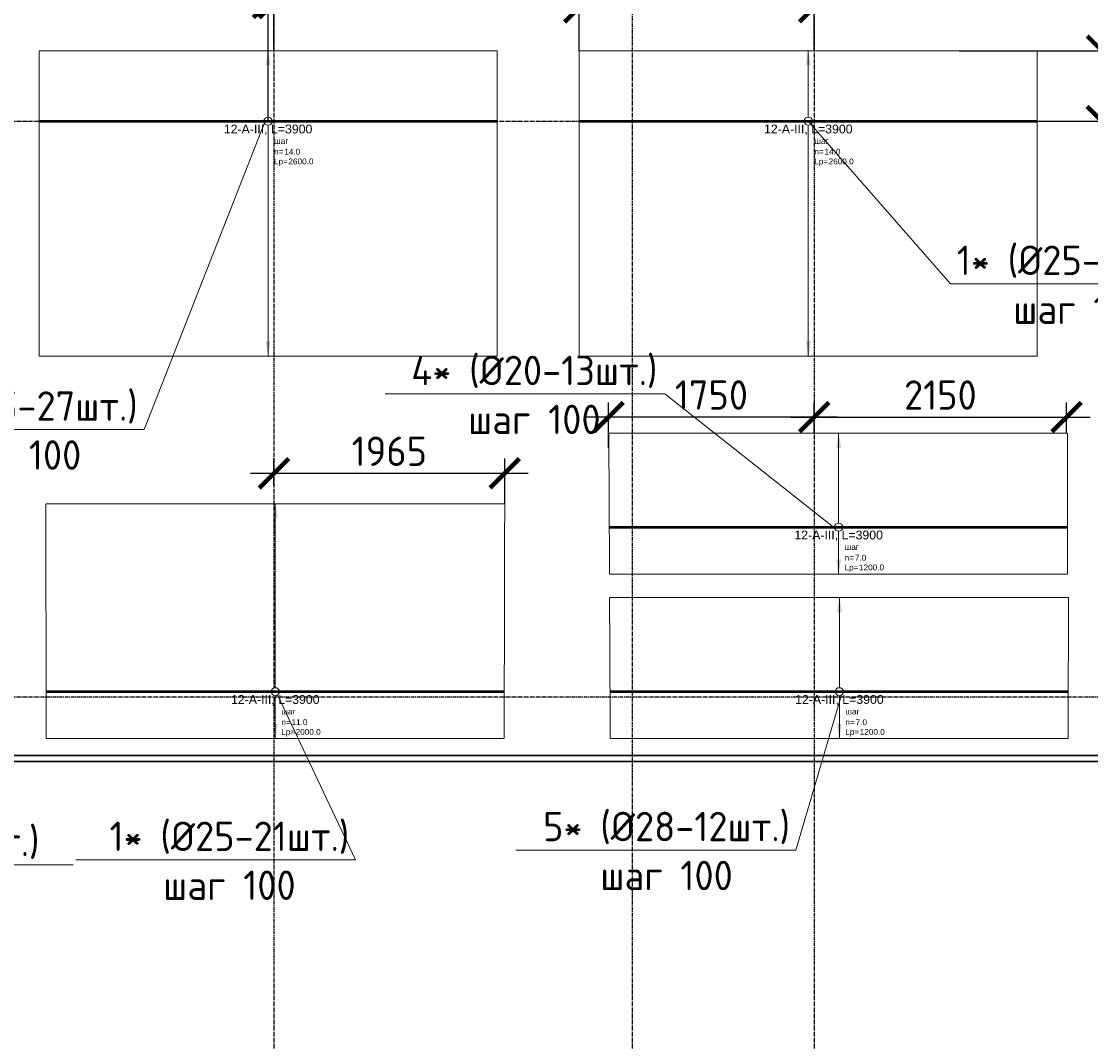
# Model space of a CAD drawing. Header units: millimetres. Extents: x -93479 to 1057970, y -66333 to 172656.
# Tile 315 of 473: x 560417 to 569522, y 32467 to 41151. Entities that reach past the tile are written whole.
import ezdxf
from ezdxf import colors
from ezdxf.entities.mleader import LeaderData, LeaderLine
from ezdxf.enums import TextEntityAlignment as Align
from ezdxf.math import Vec2, Vec3

# ---------------------------------------------------------------- set-up
doc = ezdxf.new("R2010")
doc.units = ezdxf.units.MM
doc.set_wipeout_variables(frame=1)
for name, pattern in [('01 Штриховая _4 мм_', [6, 3.5, -2.5]), ('______5', [1100, 800, -100, 100, -100]), ('GOST2.303 4', [7, 5, -2, 0]), ('осевая', [50.8, 31.75, -6.35, 6.35, -6.35])]:
    doc.linetypes.add(name, pattern=pattern)
for name, color, linetype, lineweight in [('0 Фундамент', 5, 'Continuous', 30), ('АрмСтер', 2, 'Continuous', 50), ('контур распр. стерхней', 2, 'GOST2.303 4', 20), ('Оси', 40, '______5', 18), ('подоснова', 151, 'Continuous', 5), ('РАЗМЕРЫ', 7, 'Continuous', 9)]:
    doc.layers.add(name, color=color, linetype=linetype, lineweight=lineweight)
doc.layers.add('АрмСтер_атрибуты', color=2, linetype='Continuous', lineweight=0, plot=False)
doc.styles.add('GOST-2.304_Type-B', font='GOST_Common.ttf')
doc.styles.get("Standard").update_dxf_attribs({"font": 'arial.ttf'})
doc.styles.add('Аннотативный', font='arial.ttf')
doc.dimstyles.new('СПДС', dxfattribs={"dimscale": 100, "dimtxt": 2.5, "dimasz": 2.5, "dimexe": 1.25, "dimexo": 0, "dimtad": 1, "dimdec": 0, "dimtxsty": 'GOST-2.304_Type-B', "dimblk": 'ARCHTICK', "dimcen": 2.5, "dimdle": 2, "dimadec": 0, "dimazin": 2, "dimtfac": 0.75, "dimtdec": 0, "dimtmove": 1, "dimatfit": 3, "dimfxl": 1, "dimtolj": 1, "dimarcsym": 1})

# ---------------------------------------------------------------- blocks, each defined once
blk = doc.blocks.new('оси')
at = {"layer": 'Оси', "color": 7, "linetype": 'осевая', "lineweight": 25, "transparency": 33554687}
for p, q in [((21513.5, 151.4), (21513.5, -36280.2)), ((24563.5, 151.4), (24563.5, -36280.2)), ((26113.5, 151.4), (26113.5, -36280.2)), ((-11815.1, -15106.9), (53620.6, -15106.9)), ((-11815.1, -20006.9), (53620.6, -20006.9)), ((-11416.6, -20506.9), (53620.6, -20506.9))]:
    blk.add_line(p, q, dxfattribs=at)
blk = doc.blocks.new('*U534')
at = {"layer": 'РАЗМЕРЫ'}
for p, q in [((112.5, 600), (-112.5, 600)), ((112.5, -2000), (-112.5, -2000))]:
    blk.add_line(p, q, dxfattribs=at)
at = {"layer": 'РАЗМЕРЫ', "ltscale": 15}
blk.add_line((0, -2000), (0, 600), dxfattribs=at)
at = {"layer": 'РАЗМЕРЫ'}
for points in [[(0, 600), (20.9, 474.8), (-20.9, 474.8)], [(0, -2000), (20.9, -1874.8), (-20.9, -1874.8)]]:
    blk.add_solid(points, dxfattribs=at)
at = {"layer": 'АрмСтер_атрибуты', "color": 215, "ltscale": 15, "style": 'Аннотативный'}
for s, p in [('шаг', (51.4, -194.2)), ('n=', (51.4, -285.1)), ('Lр=', (50.2, -367.8))]:
    blk.add_text(s, height=50, dxfattribs=at).set_placement(p)
at = {"layer": 'АрмСтер_атрибуты', "style": 'Аннотативный', "flags": 8}
blk.add_attdef('ПОЗ', (110, 29.6), '', height=75, dxfattribs=at)
at = {"layer": 'АрмСтер_атрибуты', "color": 215, "style": 'Аннотативный'}
for tag, p, flags in [('ШАГ', (190.9, -194.2), 10), ('КОЛ', (138, -285.1), 8), ('ШИРИНА', (172.9, -367.8), 8)]:
    blk.add_attdef(tag, p, '', height=50, dxfattribs=dict(at, flags=flags))
at = {"layer": 'АрмСтер_атрибуты', "flags": 9}
for tag, p in [('МАССА', (-1521, -1010.5)), ('ОБОЗНАЧЕНИЕ', (-1521, -1124.4))]:
    blk.add_attdef(tag, p, '', height=75, dxfattribs=at)
at = {"linetype": 'Continuous', "lineweight": 0}
blk.add_wipeout([(35, 0), (28.3, 20.6), (10.8, 33.3), (-10.8, 33.3), (-28.3, 20.6), (-35, 0), (-28.3, -20.6), (-10.8, -33.3), (10.8, -33.3), (28.3, -20.6)], dxfattribs=at)
at = {"color": 0, "linetype": 'ByBlock', "lineweight": -2, "ltscale": 100}
blk.add_line((-1950, 0), (1950, 0), dxfattribs=at)
at = {"layer": 'РАЗМЕРЫ'}
blk.add_circle((0, 0), 35, dxfattribs=at)
at = {"layer": 'АрмСтер_атрибуты', "style": 'Аннотативный', "flags": 8}
blk.add_attdef('НАИМЕНОВАНИЕ', text='', height=75, dxfattribs=at).set_placement((0, -29.3), align=Align.TOP_CENTER)
blk = doc.blocks.new('_None')
blk = doc.blocks.new('*U542')
at = {"layer": 'РАЗМЕРЫ'}
for p, q in [((112.5, 800), (-112.5, 800)), ((112.5, -400), (-112.5, -400))]:
    blk.add_line(p, q, dxfattribs=at)
at = {"layer": 'РАЗМЕРЫ', "ltscale": 15}
blk.add_line((0, -400), (0, 800), dxfattribs=at)
at = {"layer": 'РАЗМЕРЫ'}
for points in [[(0, 800), (20.9, 674.8), (-20.9, 674.8)], [(0, -400), (20.9, -274.8), (-20.9, -274.8)]]:
    blk.add_solid(points, dxfattribs=at)
at = {"layer": 'АрмСтер_атрибуты', "color": 215, "ltscale": 15, "style": 'Аннотативный'}
for s, p in [('шаг', (51.4, -194.2)), ('n=', (51.4, -285.1)), ('Lр=', (50.2, -367.8))]:
    blk.add_text(s, height=50, dxfattribs=at).set_placement(p)
at = {"layer": 'АрмСтер_атрибуты', "style": 'Аннотативный', "flags": 8}
blk.add_attdef('ПОЗ', (110, 29.6), '', height=75, dxfattribs=at)
at = {"layer": 'АрмСтер_атрибуты', "flags": 9}
for tag, p in [('МАССА', (-1521, -210.5)), ('ОБОЗНАЧЕНИЕ', (-1521, -324.4))]:
    blk.add_attdef(tag, p, '', height=75, dxfattribs=at)
at = {"layer": 'АрмСтер_атрибуты', "color": 215, "style": 'Аннотативный'}
for tag, p, flags in [('ШАГ', (190.9, -194.2), 10), ('КОЛ', (138, -285.1), 8), ('ШИРИНА', (172.9, -367.8), 8)]:
    blk.add_attdef(tag, p, '', height=50, dxfattribs=dict(at, flags=flags))
at = {"linetype": 'Continuous', "lineweight": 0}
blk.add_wipeout([(35, 0), (28.3, 20.6), (10.8, 33.3), (-10.8, 33.3), (-28.3, 20.6), (-35, 0), (-28.3, -20.6), (-10.8, -33.3), (10.8, -33.3), (28.3, -20.6)], dxfattribs=at)
at = {"color": 0, "linetype": 'ByBlock', "lineweight": -2, "ltscale": 100}
blk.add_line((-1950, 0), (1950, 0), dxfattribs=at)
at = {"layer": 'РАЗМЕРЫ'}
blk.add_circle((0, 0), 35, dxfattribs=at)
at = {"layer": 'АрмСтер_атрибуты', "style": 'Аннотативный', "flags": 8}
blk.add_attdef('НАИМЕНОВАНИЕ', text='', height=75, dxfattribs=at).set_placement((0, -29.3), align=Align.TOP_CENTER)
blk = doc.blocks.new('*U543')
at = {"layer": 'РАЗМЕРЫ'}
for p, q in [((112.5, 1600), (-112.5, 1600)), ((112.5, -400), (-112.5, -400))]:
    blk.add_line(p, q, dxfattribs=at)
at = {"layer": 'РАЗМЕРЫ', "ltscale": 15}
blk.add_line((0, -400), (0, 1600), dxfattribs=at)
at = {"layer": 'РАЗМЕРЫ'}
for points in [[(0, 1600), (20.9, 1474.8), (-20.9, 1474.8)], [(0, -400), (20.9, -274.8), (-20.9, -274.8)]]:
    blk.add_solid(points, dxfattribs=at)
at = {"layer": 'АрмСтер_атрибуты', "color": 215, "ltscale": 15, "style": 'Аннотативный'}
for s, p in [('шаг', (51.4, -194.2)), ('n=', (51.4, -285.1)), ('Lр=', (50.2, -367.8))]:
    blk.add_text(s, height=50, dxfattribs=at).set_placement(p)
at = {"layer": 'АрмСтер_атрибуты', "style": 'Аннотативный', "flags": 8}
blk.add_attdef('ПОЗ', (110, 29.6), '', height=75, dxfattribs=at)
at = {"layer": 'АрмСтер_атрибуты', "flags": 9}
for tag, p in [('МАССА', (-1521, -210.5)), ('ОБОЗНАЧЕНИЕ', (-1521, -324.4))]:
    blk.add_attdef(tag, p, '', height=75, dxfattribs=at)
at = {"layer": 'АрмСтер_атрибуты', "color": 215, "style": 'Аннотативный'}
for tag, p, flags in [('ШАГ', (190.9, -194.2), 10), ('КОЛ', (138, -285.1), 8), ('ШИРИНА', (172.9, -367.8), 8)]:
    blk.add_attdef(tag, p, '', height=50, dxfattribs=dict(at, flags=flags))
at = {"linetype": 'Continuous', "lineweight": 0}
blk.add_wipeout([(35, 0), (28.3, 20.6), (10.8, 33.3), (-10.8, 33.3), (-28.3, 20.6), (-35, 0), (-28.3, -20.6), (-10.8, -33.3), (10.8, -33.3), (28.3, -20.6)], dxfattribs=at)
at = {"color": 0, "linetype": 'ByBlock', "lineweight": -2, "ltscale": 100}
blk.add_line((-1950, 0), (1950, 0), dxfattribs=at)
at = {"layer": 'РАЗМЕРЫ'}
blk.add_circle((0, 0), 35, dxfattribs=at)
at = {"layer": 'АрмСтер_атрибуты', "style": 'Аннотативный', "flags": 8}
blk.add_attdef('НАИМЕНОВАНИЕ', text='', height=75, dxfattribs=at).set_placement((0, -29.3), align=Align.TOP_CENTER)
blk = doc.blocks.new('_ArchTick')
at = {"color": 0, "linetype": 'ByBlock', "const_width": 0.15}
blk.add_lwpolyline([(-0.5, -0.5), (0.5, 0.5)], dxfattribs=at)
blk = doc.blocks.new('*D612')
at = {"layer": 'DEFPOINTS', "color": 0, "ltscale": 100, "transparency": 16777216}
for p in [(562568.1, 41307.8), (562568.1, 40902.1), (562518.1, 40302.1)]:
    blk.add_point(p, dxfattribs=at)
at = {"layer": 'РАЗМЕРЫ', "color": 0, "lineweight": -2, "transparency": 16777216}
for p, q in [((562646.3, 41651.6), (562543.1, 41307.8)), ((563071.6, 41651.6), (562646.3, 41651.6)), ((562518.1, 40302.1), (562518.1, 41432.8)), ((562568.1, 40902.1), (562568.1, 41432.8)), ((562318.1, 41307.8), (562768.1, 41307.8))]:
    blk.add_line(p, q, dxfattribs=at)
at = {"layer": 'РАЗМЕРЫ', "color": 0, "lineweight": -2, "ltscale": 100, "transparency": 16777216, "xscale": 250, "yscale": 250, "zscale": 250}
blk.add_blockref('_ArchTick', (562518.1, 41307.8), dxfattribs=at)
at = {"layer": 'РАЗМЕРЫ', "color": 0, "lineweight": -2, "ltscale": 100, "transparency": 16777216, "xscale": 250, "yscale": 250, "zscale": 250, "rotation": 180}
blk.add_blockref('_ArchTick', (562568.1, 41307.8), dxfattribs=at)
at = {"layer": 'РАЗМЕРЫ', "color": 0, "ltscale": 100, "transparency": 16777216, "insert": (562858.9, 41839.3), "char_height": 250, "attachment_point": 5, "style": 'GOST-2.304_Type-B'}
blk.add_mtext('\\A1;50', dxfattribs=at)
blk = doc.blocks.new('*D613')
at = {"layer": 'DEFPOINTS', "color": 0, "ltscale": 100, "transparency": 16777216}
for p in [(565168.1, 41271.6), (565168.1, 40902.1), (567168.1, 40902.1)]:
    blk.add_point(p, dxfattribs=at)
at = {"layer": 'РАЗМЕРЫ', "color": 0, "lineweight": -2, "transparency": 16777216}
for p, q in [((565168.1, 40902.1), (565168.1, 41396.6)), ((567168.1, 40902.1), (567168.1, 41396.6)), ((567368.1, 41271.6), (564968.1, 41271.6))]:
    blk.add_line(p, q, dxfattribs=at)
at = {"layer": 'РАЗМЕРЫ', "color": 0, "lineweight": -2, "ltscale": 100, "transparency": 16777216, "xscale": 250, "yscale": 250, "zscale": 250, "rotation": 180}
blk.add_blockref('_ArchTick', (565168.1, 41271.6), dxfattribs=at)
at = {"layer": 'РАЗМЕРЫ', "color": 0, "lineweight": -2, "ltscale": 100, "transparency": 16777216, "xscale": 250, "yscale": 250, "zscale": 250}
blk.add_blockref('_ArchTick', (567168.1, 41271.6), dxfattribs=at)
at = {"layer": 'РАЗМЕРЫ', "color": 0, "ltscale": 100, "transparency": 16777216, "insert": (566168.1, 41459.2), "char_height": 250, "attachment_point": 5, "style": 'GOST-2.304_Type-B'}
blk.add_mtext('\\A1;2000', dxfattribs=at)
blk = doc.blocks.new('*D633')
at = {"layer": 'DEFPOINTS', "color": 0, "ltscale": 100, "transparency": 16777216}
for p in [(569317.7, 37783), (567168.1, 37645.9), (569317.7, 37645.9)]:
    blk.add_point(p, dxfattribs=at)
at = {"layer": 'РАЗМЕРЫ', "color": 0, "lineweight": -2, "transparency": 16777216}
for p, q in [((567168.1, 37645.9), (567168.1, 37908)), ((569317.7, 37645.9), (569317.7, 37908)), ((566968.1, 37783), (569517.7, 37783))]:
    blk.add_line(p, q, dxfattribs=at)
at = {"layer": 'РАЗМЕРЫ', "color": 0, "lineweight": -2, "ltscale": 100, "transparency": 16777216, "xscale": 250, "yscale": 250, "zscale": 250, "rotation": 180}
blk.add_blockref('_ArchTick', (567168.1, 37783), dxfattribs=at)
at = {"layer": 'РАЗМЕРЫ', "color": 0, "lineweight": -2, "ltscale": 100, "transparency": 16777216, "xscale": 250, "yscale": 250, "zscale": 250}
blk.add_blockref('_ArchTick', (569317.7, 37783), dxfattribs=at)
at = {"layer": 'РАЗМЕРЫ', "color": 0, "ltscale": 100, "transparency": 16777216, "insert": (568242.9, 37970.6), "char_height": 250, "attachment_point": 5, "style": 'GOST-2.304_Type-B'}
blk.add_mtext('\\A1;2150', dxfattribs=at)
blk = doc.blocks.new('*D573')
at = {"layer": 'DEFPOINTS', "color": 0, "ltscale": 100, "transparency": 16777216}
for p in [(565418.2, 37783), (567168.1, 37645.9), (565418.2, 37520.8)]:
    blk.add_point(p, dxfattribs=at)
at = {"layer": 'РАЗМЕРЫ', "color": 0, "lineweight": -2, "transparency": 16777216}
for p, q in [((565418.2, 37520.8), (565418.2, 37908)), ((567168.1, 37645.9), (567168.1, 37908)), ((567368.1, 37783), (565218.2, 37783))]:
    blk.add_line(p, q, dxfattribs=at)
at = {"layer": 'РАЗМЕРЫ', "color": 0, "lineweight": -2, "ltscale": 100, "transparency": 16777216, "xscale": 250, "yscale": 250, "zscale": 250, "rotation": 180}
blk.add_blockref('_ArchTick', (565418.2, 37783), dxfattribs=at)
at = {"layer": 'РАЗМЕРЫ', "color": 0, "lineweight": -2, "ltscale": 100, "transparency": 16777216, "xscale": 250, "yscale": 250, "zscale": 250}
blk.add_blockref('_ArchTick', (567168.1, 37783), dxfattribs=at)
at = {"layer": 'РАЗМЕРЫ', "color": 0, "ltscale": 100, "transparency": 16777216, "insert": (566293.2, 37970.8), "char_height": 250, "attachment_point": 5, "style": 'GOST-2.304_Type-B'}
blk.add_mtext('\\A1;1750', dxfattribs=at)
blk = doc.blocks.new('*D634')
at = {"layer": 'DEFPOINTS', "color": 0, "ltscale": 100, "transparency": 16777216}
for p in [(564533, 37304.5), (562568.1, 37200.7), (564533, 37045.9)]:
    blk.add_point(p, dxfattribs=at)
at = {"layer": 'РАЗМЕРЫ', "color": 0, "lineweight": -2, "transparency": 16777216}
for p, q in [((562568.1, 37200.7), (562568.1, 37429.5)), ((564533, 37045.9), (564533, 37429.5)), ((562368.1, 37304.5), (564733, 37304.5))]:
    blk.add_line(p, q, dxfattribs=at)
at = {"layer": 'РАЗМЕРЫ', "color": 0, "lineweight": -2, "ltscale": 100, "transparency": 16777216, "xscale": 250, "yscale": 250, "zscale": 250, "rotation": 180}
blk.add_blockref('_ArchTick', (562568.1, 37304.5), dxfattribs=at)
at = {"layer": 'РАЗМЕРЫ', "color": 0, "lineweight": -2, "ltscale": 100, "transparency": 16777216, "xscale": 250, "yscale": 250, "zscale": 250}
blk.add_blockref('_ArchTick', (564533, 37304.5), dxfattribs=at)
at = {"layer": 'РАЗМЕРЫ', "color": 0, "ltscale": 100, "transparency": 16777216, "insert": (563550.6, 37492.1), "char_height": 250, "attachment_point": 5, "style": 'GOST-2.304_Type-B'}
blk.add_mtext('\\A1;1965', dxfattribs=at)
blk = doc.blocks.new('*D1574')
at = {"layer": 'DEFPOINTS', "color": 0, "ltscale": 100, "transparency": 16777216}
for p in [(568401.9, 40902.1), (569617.8, 40902.1), (568401.9, 40302.1)]:
    blk.add_point(p, dxfattribs=at)
at = {"layer": 'РАЗМЕРЫ', "color": 0, "lineweight": -2, "transparency": 16777216}
for p, q in [((569617.8, 40102.1), (569617.8, 41102.1)), ((568401.9, 40902.1), (569742.8, 40902.1)), ((570212, 40423.9), (569617.8, 40602.1)), ((570212, 39823.4), (570212, 40423.9)), ((568401.9, 40302.1), (569742.8, 40302.1))]:
    blk.add_line(p, q, dxfattribs=at)
at = {"layer": 'РАЗМЕРЫ', "color": 0, "lineweight": -2, "ltscale": 100, "transparency": 16777216, "xscale": 250, "yscale": 250, "zscale": 250}
for p, rotation in [((569617.8, 40902.1), 90), ((569617.8, 40302.1), 270)]:
    blk.add_blockref('_ArchTick', p, dxfattribs=dict(at, rotation=rotation))
at = {"layer": 'РАЗМЕРЫ', "color": 0, "ltscale": 100, "transparency": 16777216, "insert": (570024.3, 40123.6), "char_height": 250, "attachment_point": 5, "rotation": 90, "style": 'GOST-2.304_Type-B'}
blk.add_mtext('\\A1;600', dxfattribs=at)

msp = doc.modelspace()

# ---------------------------------------------------------------- linework, layer by layer
at = {"layer": '0 Фундамент', "color": 7}
for points in [[(546548.5, 34902.1), (593068.3, 34902.1), (593068.3, 52302.1), (589118.3, 52302.1)], [(549368.3, 34852.1), (549368.3, 33402.1), (553568.3, 33402.1), (553568.3, 29902.1), (557468.3, 29902.1), (557468.3, 22752.1), (583068.3, 22752.1), (583068.3, 28902.1), (586668.3, 28902.1), (586668.3, 34852.1), (549368.3, 34852.1)]]:
    msp.add_lwpolyline(points, dxfattribs=at)
at = {"layer": 'контур распр. стерхней', "color": 7, "linetype": '01 Штриховая _4 мм_'}
for points in [[(564468.1, 38302.1), (560568.1, 38302.1), (560568.1, 40902.1), (564468.1, 40902.1)], [(569068.1, 38302.1), (565168.1, 38302.1), (565168.1, 40902.1), (569068.1, 40902.1)], [(569325.6, 36445.9), (565425.6, 36445.9), (565419.5, 37645.9), (569326.7, 37645.9)], [(564528.3, 35045.9), (560628.3, 35045.9), (560625.8, 37045.9), (564533, 37045.9)], [(569331.8, 35045.9), (565431.8, 35045.9), (565425.6, 36245.9), (569332.9, 36245.9)]]:
    msp.add_lwpolyline(points, close=True, dxfattribs=at)

# ---------------------------------------------------------------- block references
at = {"color": 7}
msp.add_blockref('оси', (541054.6, 55409), dxfattribs=at)

# ---------------------------------------------------------------- next in the draw order: block references
at = {"layer": 'АрмСтер', "color": 7, "ltscale": 15}
ref = msp.add_blockref('*U534', (562518.1, 40302.1), dxfattribs=at)
ref.add_attrib('НАИМЕНОВАНИЕ', '12-A-III, L=3900', dxfattribs={"layer": 'АрмСтер_атрибуты', "height": 75, "style": 'Аннотативный', "flags": 8}).set_placement((562518.1, 40272.8), align=Align.TOP_CENTER)
ref.add_attrib('КОЛ', '14.0', (562656.1, 40017), dxfattribs={"layer": 'АрмСтер_атрибуты', "color": 215, "height": 50, "style": 'Аннотативный', "flags": 8})
ref.add_attrib('ШИРИНА', '2600.0', (562691, 39934.3), dxfattribs={"layer": 'АрмСтер_атрибуты', "color": 215, "height": 50, "style": 'Аннотативный', "flags": 8})
ref = msp.add_blockref('*U534', (567118.1, 40302.1), dxfattribs=at)
ref.add_attrib('НАИМЕНОВАНИЕ', '12-A-III, L=3900', dxfattribs={"layer": 'АрмСтер_атрибуты', "height": 75, "style": 'Аннотативный', "flags": 8}).set_placement((567118.1, 40272.8), align=Align.TOP_CENTER)
ref.add_attrib('КОЛ', '14.0', (567256.1, 40017), dxfattribs={"layer": 'АрмСтер_атрибуты', "color": 215, "height": 50, "style": 'Аннотативный', "flags": 8})
ref.add_attrib('ШИРИНА', '2600.0', (567291, 39934.3), dxfattribs={"layer": 'АрмСтер_атрибуты', "color": 215, "height": 50, "style": 'Аннотативный', "flags": 8})
ref = msp.add_blockref('*U542', (567382.9, 35445.9), dxfattribs=at)
ref.add_attrib('НАИМЕНОВАНИЕ', '12-A-III, L=3900', dxfattribs={"layer": 'АрмСтер_атрибуты', "height": 75, "style": 'Аннотативный', "flags": 8}).set_placement((567382.9, 35416.6), align=Align.TOP_CENTER)
ref.add_attrib('КОЛ', '7.0', (567520.9, 35160.8), dxfattribs={"layer": 'АрмСтер_атрибуты', "color": 215, "height": 50, "style": 'Аннотативный', "flags": 8})
ref.add_attrib('ШИРИНА', '1200.0', (567555.8, 35078.1), dxfattribs={"layer": 'АрмСтер_атрибуты', "color": 215, "height": 50, "style": 'Аннотативный', "flags": 8})

# ---------------------------------------------------------------- next in the draw order: dimensions: what is measured, and where the dimension line sits
at = {"layer": 'РАЗМЕРЫ', "color": 7}
for base, p1, p2, picture, middle in [((562568.1, 41307.8), (562518.1, 40302.1), (562568.1, 40902.1), '*D612', (562708.8, 41839.3)), ((565168.1, 41271.6), (567168.1, 40902.1), (565168.1, 40902.1), '*D613', (566168.1, 41459.2))]:
    dim = msp.add_linear_dim(base=base, p1=p1, p2=p2, dimstyle='СПДС', dxfattribs=at)
    dim.commit()
    dim.dimension.update_dxf_attribs({"geometry": picture, "text_midpoint": middle})
dim = msp.add_linear_dim(base=(569617.8, 40902.1), p1=(568401.9, 40302.1), p2=(568401.9, 40902.1), angle=90, dimstyle='СПДС', dxfattribs=at)
dim.commit()
dim.dimension.update_dxf_attribs({"geometry": '*D1574', "text_midpoint": (570024.3, 40361.4)})

# ---------------------------------------------------------------- next in the draw order: leaders
at = {"layer": 'подоснова', "color": 7, "ltscale": 0.3}
ml = msp.add_multileader_mtext('Standard', dxfattribs=at)
ml.set_content('1 (%%C25-10шт.)\\Pшаг 200', color=7, style='GOST-2.304_Type-B')
ml.set_leader_properties(color=7, linetype='ByLayer', lineweight=15)
ml.set_arrow_properties(name='NONE')
ml.build(insert=Vec2(0, 0))
ml.multileader.update_dxf_attribs({"text_left_attachment_type": 6, "text_right_attachment_type": 6, "dogleg_length": 0.1, "arrow_head_size": 18})
ctx = ml.context
ctx.base_point, ctx.char_height, ctx.arrow_head_size, ctx.landing_gap_size, ctx.plane_origin = Vec3(561262.5, 42154.9), 250, 18, 20, Vec3(556593.4, 45735.9)
ctx.left_attachment, ctx.right_attachment, ctx.text_align_type = 6, 6, 1
notes = []
notes.append((ctx, [(0, (1, 1, 0), (563239.1, 42129.8), (-1, 0), 0.1, [(0, [(565251.9, 42952.1)], 0, [])])]))
ctx.mtext.insert, ctx.mtext.alignment, ctx.mtext.flow_direction = Vec3(562250.3, 42454.9), 2, 5
ml = msp.add_multileader_mtext('Standard', dxfattribs=at)
ml.set_content('1* (%%C25-27шт.)\\Pшаг 100', color=7, style='GOST-2.304_Type-B')
ml.set_leader_properties(color=7, linetype='ByLayer', lineweight=15)
ml.set_arrow_properties(name='NONE')
ml.build(insert=Vec2(0, 0))
ml.multileader.update_dxf_attribs({"text_left_attachment_type": 6, "text_right_attachment_type": 6, "dogleg_length": 0.1, "arrow_head_size": 18})
ctx = ml.context
ctx.base_point, ctx.char_height, ctx.arrow_head_size, ctx.landing_gap_size, ctx.plane_origin = Vec3(559264.9, 37701.9), 250, 18, 20, Vec3(553834.5, 43085.9)
ctx.left_attachment, ctx.right_attachment, ctx.text_align_type = 6, 6, 1
notes.append((ctx, [(0, (1, 1, 0), (561462.7, 37676.8), (-1, 0), 0.1, [(0, [(562493.1, 40302.1)], 0, [])])]))
ctx.mtext.insert, ctx.mtext.alignment, ctx.mtext.flow_direction = Vec3(560363.3, 38001.9), 2, 5
ml = msp.add_multileader_mtext('Standard', dxfattribs=at)
ml.set_content('1* (%%C25-27шт.)\\Pшаг 100', color=7, style='GOST-2.304_Type-B')
ml.set_leader_properties(color=7, linetype='ByLayer', lineweight=15)
ml.set_arrow_properties(name='NONE')
ml.build(insert=Vec2(0, 0))
ml.multileader.update_dxf_attribs({"text_left_attachment_type": 6, "text_right_attachment_type": 6, "dogleg_length": 0.1, "arrow_head_size": 18})
ctx = ml.context
ctx.base_point, ctx.char_height, ctx.arrow_head_size, ctx.landing_gap_size, ctx.plane_origin = Vec3(568328.9, 38942.9), 250, 18, 20, Vec3(558459.5, 43085.9)
ctx.left_attachment, ctx.right_attachment, ctx.text_align_type = 6, 6, 1
notes.append((ctx, [(0, (1, 1, 0), (568327.9, 38917.8), (1, 0), 0.1, [(0, [(567118.1, 40302.1)], 0, [])])]))
ctx.mtext.insert, ctx.mtext.alignment, ctx.mtext.flow_direction = Vec3(569427.3, 39242.9), 2, 5
ml = msp.add_multileader_mtext('Standard', dxfattribs=at)
ml.set_content('5* (%%C28-12шт.)\\Pшаг 100', color=7, style='GOST-2.304_Type-B')
ml.set_leader_properties(color=7, linetype='ByLayer', lineweight=15)
ml.set_arrow_properties(name='NONE')
ml.build(insert=Vec2(0, 0))
ml.multileader.update_dxf_attribs({"text_left_attachment_type": 6, "text_right_attachment_type": 6, "dogleg_length": 0.1, "arrow_head_size": 18})
ctx = ml.context
ctx.base_point, ctx.char_height, ctx.arrow_head_size, ctx.landing_gap_size, ctx.plane_origin = Vec3(564812.8, 34122.6), 250, 18, 20, Vec3(558723.3, 39629.7)
ctx.left_attachment, ctx.right_attachment, ctx.text_align_type = 6, 6, 1
notes.append((ctx, [(0, (1, 1, 0), (567010.6, 34097.6), (-1, 0), 0.1, [(0, [(567401.4, 35419)], 0, [])])]))
ctx.mtext.insert, ctx.mtext.alignment, ctx.mtext.flow_direction = Vec3(565911.2, 34422.6), 2, 5
for ctx, leaders in notes:
    for number, flags, end, landing, length, lines in leaders:
        leader = LeaderData()
        leader.index, (leader.has_last_leader_line, leader.has_dogleg_vector, leader.attachment_direction) = number, flags
        leader.last_leader_point, leader.dogleg_vector, leader.dogleg_length = Vec3(end), Vec3(landing), length
        for number, points, colour, breaks in lines:
            line = LeaderLine()
            line.index, line.vertices, line.color, line.breaks = number, Vec3.list(points), colors.encode_raw_color(colour), breaks
            leader.lines.append(line)
        ctx.leaders.append(leader)

# ---------------------------------------------------------------- next in the draw order: block references
at = {"layer": 'АрмСтер', "color": 7, "ltscale": 15}
ref = msp.add_blockref('*U542', (567376.7, 36845.9), dxfattribs=at)
ref.add_attrib('НАИМЕНОВАНИЕ', '12-A-III, L=3900', dxfattribs={"layer": 'АрмСтер_атрибуты', "height": 75, "style": 'Аннотативный', "flags": 8}).set_placement((567376.7, 36816.6), align=Align.TOP_CENTER)
ref.add_attrib('КОЛ', '7.0', (567514.7, 36560.8), dxfattribs={"layer": 'АрмСтер_атрибуты', "color": 215, "height": 50, "style": 'Аннотативный', "flags": 8})
ref.add_attrib('ШИРИНА', '1200.0', (567549.6, 36478.1), dxfattribs={"layer": 'АрмСтер_атрибуты', "color": 215, "height": 50, "style": 'Аннотативный', "flags": 8})

# ---------------------------------------------------------------- next in the draw order: dimensions: what is measured, and where the dimension line sits
at = {"layer": 'РАЗМЕРЫ', "color": 7}
for base, p2, picture, middle in [((565418.2, 37783), (565418.2, 37520.8), '*D573', (566293.2, 37970.8)), ((569317.7, 37783), (569317.7, 37645.9), '*D633', (568242.9, 37970.6))]:
    dim = msp.add_linear_dim(base=base, p1=(567168.1, 37645.9), p2=p2, dimstyle='СПДС', dxfattribs=at)
    dim.commit()
    dim.dimension.update_dxf_attribs({"geometry": picture, "text_midpoint": middle})

# ---------------------------------------------------------------- next in the draw order: leaders
at = {"layer": 'подоснова', "color": 7, "ltscale": 0.3}
ml = msp.add_multileader_mtext('Standard', dxfattribs=at)
ml.set_content('4* (%%C20-13шт.)\\Pшаг 100', color=7, style='GOST-2.304_Type-B')
ml.set_leader_properties(color=7, linetype='ByLayer', lineweight=15)
ml.set_arrow_properties(name='NONE')
ml.build(insert=Vec2(0, 0))
ml.multileader.update_dxf_attribs({"text_left_attachment_type": 6, "text_right_attachment_type": 6, "dogleg_length": 0.1, "arrow_head_size": 18})
ctx = ml.context
ctx.base_point, ctx.char_height, ctx.arrow_head_size, ctx.landing_gap_size, ctx.plane_origin = Vec3(563674.4, 38005.1), 250, 18, 20, Vec3(557606.6, 43925.3)
ctx.left_attachment, ctx.right_attachment, ctx.text_align_type = 6, 6, 1
notes = []
notes.append((ctx, [(0, (1, 1, 0), (565897.2, 37980.1), (-1, 0), 0.1, [(0, [(567332.6, 36845.9)], 0, [])])]))
ctx.mtext.insert, ctx.mtext.alignment, ctx.mtext.flow_direction = Vec3(564785.3, 38305.1), 2, 5
for ctx, leaders in notes:
    for number, flags, end, landing, length, lines in leaders:
        leader = LeaderData()
        leader.index, (leader.has_last_leader_line, leader.has_dogleg_vector, leader.attachment_direction) = number, flags
        leader.last_leader_point, leader.dogleg_vector, leader.dogleg_length = Vec3(end), Vec3(landing), length
        for number, points, colour, breaks in lines:
            line = LeaderLine()
            line.index, line.vertices, line.color, line.breaks = number, Vec3.list(points), colors.encode_raw_color(colour), breaks
            leader.lines.append(line)
        ctx.leaders.append(leader)

# ---------------------------------------------------------------- next in the draw order: block references
at = {"layer": 'АрмСтер', "color": 7, "ltscale": 15}
ref = msp.add_blockref('*U543', (562579.4, 35445.9), dxfattribs=at)
ref.add_attrib('НАИМЕНОВАНИЕ', '12-A-III, L=3900', dxfattribs={"layer": 'АрмСтер_атрибуты', "height": 75, "style": 'Аннотативный', "flags": 8}).set_placement((562579.4, 35416.6), align=Align.TOP_CENTER)
ref.add_attrib('КОЛ', '11.0', (562717.4, 35160.8), dxfattribs={"layer": 'АрмСтер_атрибуты', "color": 215, "height": 50, "style": 'Аннотативный', "flags": 8})
ref.add_attrib('ШИРИНА', '2000.0', (562752.3, 35078.1), dxfattribs={"layer": 'АрмСтер_атрибуты', "color": 215, "height": 50, "style": 'Аннотативный', "flags": 8})

# ---------------------------------------------------------------- next in the draw order: dimensions: what is measured, and where the dimension line sits
at = {"layer": 'РАЗМЕРЫ', "color": 7}
dim = msp.add_linear_dim(base=(564533, 37304.5), p1=(562568.1, 37200.7), p2=(564533, 37045.9), dimstyle='СПДС', dxfattribs=at)
dim.commit()
dim.dimension.update_dxf_attribs({"geometry": '*D634', "text_midpoint": (563550.6, 37492.1)})

# ---------------------------------------------------------------- next in the draw order: leaders
at = {"layer": 'подоснова', "color": 7, "ltscale": 0.3}
ml = msp.add_multileader_mtext('Standard', dxfattribs=at)
ml.set_content('1* (%%C25-21шт.)\\Pшаг 100', color=7, style='GOST-2.304_Type-B')
ml.set_leader_properties(color=7, linetype='ByLayer', lineweight=15)
ml.set_arrow_properties(name='NONE')
ml.build(insert=Vec2(0, 0))
ml.multileader.update_dxf_attribs({"text_left_attachment_type": 6, "text_right_attachment_type": 6, "dogleg_length": 0.1, "arrow_head_size": 18})
ctx = ml.context
ctx.base_point, ctx.char_height, ctx.arrow_head_size, ctx.landing_gap_size, ctx.plane_origin = Vec3(558477.2, 33995.7), 250, 18, 20, Vec3(549182, 39629.7)
ctx.left_attachment, ctx.right_attachment, ctx.text_align_type = 6, 6, 1
notes = []
notes.append((ctx, [(0, (1, 1, 0), (558476.2, 33970.6), (1, 0), 0.1, [(0, [(557860.1, 35419)], 0, [])])]))
ctx.mtext.insert, ctx.mtext.alignment, ctx.mtext.flow_direction = Vec3(559550.6, 34295.7), 2, 5
ml = msp.add_multileader_mtext('Standard', dxfattribs=at)
ml.set_content('1* (%%C25-21шт.)\\Pшаг 100', color=7, style='GOST-2.304_Type-B')
ml.set_leader_properties(color=7, linetype='ByLayer', lineweight=15)
ml.set_arrow_properties(name='NONE')
ml.build(insert=Vec2(0, 0))
ml.multileader.update_dxf_attribs({"text_left_attachment_type": 6, "text_right_attachment_type": 6, "dogleg_length": 0.1, "arrow_head_size": 18})
ctx = ml.context
ctx.base_point, ctx.char_height, ctx.arrow_head_size, ctx.landing_gap_size, ctx.plane_origin = Vec3(561115.4, 34039.4), 250, 18, 20, Vec3(553920.8, 39629.7)
ctx.left_attachment, ctx.right_attachment, ctx.text_align_type = 6, 6, 1
notes.append((ctx, [(0, (1, 1, 0), (563263.2, 34014.4), (-1, 0), 0.1, [(0, [(562598.9, 35419)], 0, [])])]))
ctx.mtext.insert, ctx.mtext.alignment, ctx.mtext.flow_direction = Vec3(562188.8, 34339.4), 2, 5
for ctx, leaders in notes:
    for number, flags, end, landing, length, lines in leaders:
        leader = LeaderData()
        leader.index, (leader.has_last_leader_line, leader.has_dogleg_vector, leader.attachment_direction) = number, flags
        leader.last_leader_point, leader.dogleg_vector, leader.dogleg_length = Vec3(end), Vec3(landing), length
        for number, points, colour, breaks in lines:
            line = LeaderLine()
            line.index, line.vertices, line.color, line.breaks = number, Vec3.list(points), colors.encode_raw_color(colour), breaks
            leader.lines.append(line)
        ctx.leaders.append(leader)

doc.saveas('drawing.dxf')
